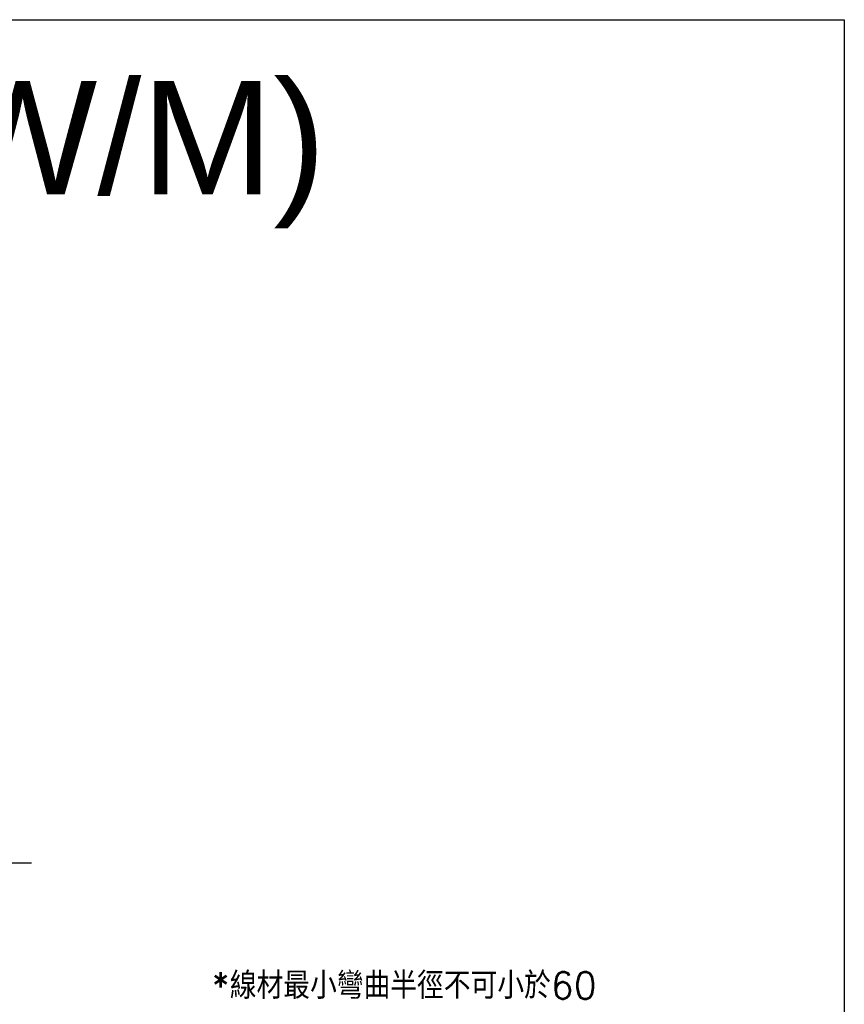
# Model space of a CAD drawing. Header units: millimetres. Extents: x 399 to 6233, y -1870 to 1602.
# Tile 380 of 656: x 4337 to 4485, y 687 to 864. Entities that reach past the tile are written whole.
import ezdxf

# ---------------------------------------------------------------- set-up
doc = ezdxf.new("R2010")
doc.units = ezdxf.units.MM
doc.linetypes.add('AM_ISO08W050', pattern=[18, 12, -1.5, 3, -1.5])
doc.layers.add('AM_7', color=4, linetype='AM_ISO08W050', lineweight=25)
doc.styles.get("Standard").update_dxf_attribs({"font": 'arial.ttf'})
doc.styles.add('尺寸標註', font='romans.shx', dxfattribs={"bigfont": 'CHINESET.SHX'})

msp = doc.modelspace()

# ---------------------------------------------------------------- linework, layer by layer
msp.add_lwpolyline([(4058.784, 475.766), (4058.784, 863.885), (4485.112, 863.885), (4485.112, 475.766)])
msp.add_lwpolyline([(4058.784, 863.885), (4485.112, 863.885), (4485.112, 272.102), (4058.784, 272.102)], close=True)
at = {"layer": 'AM_7'}
msp.add_line((4172.239, 712.501), (4339.259, 712.501), dxfattribs=at)

# ---------------------------------------------------------------- texts
msp.add_text('CHS2C-S40-W(R/L/W/M)', height=20.349).set_placement((4069.987, 832.533))
at = {"color": 1, "insert": (4406.129, 690.491), "char_height": 4.8, "attachment_point": 5, "style": '尺寸標註'}
msp.add_mtext('*線材最小彎曲半徑不可小於60', dxfattribs=at)

doc.saveas('drawing.dxf')
